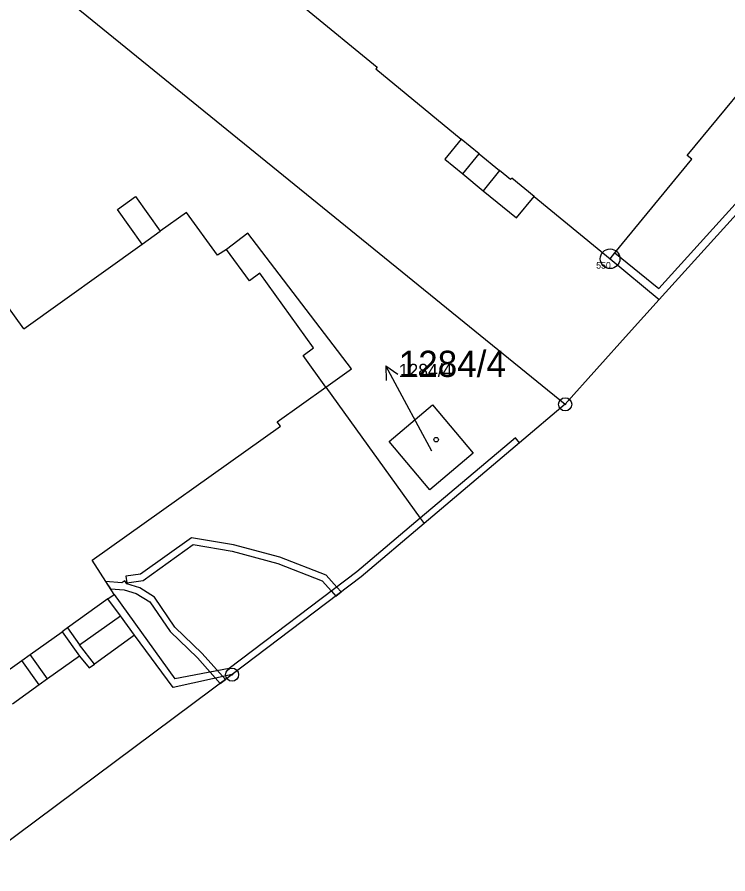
# Model space of a CAD drawing. Extents: x -763628 to -761565, y -976033 to -973833.
# Drawn here: x -761951.7 to -761897.5, y -975440.6 to -975375.2 of the extents above; entities that cross this region are included whole.
import ezdxf

# ---------------------------------------------------------------- set-up
doc = ezdxf.new("R2010")
doc.units = 0
for name, color, linetype in [('KN_cisla parcel 1000', 7, 'Continuous'), ('KN_cisla parcel 500', 7, 'Continuous'), ('KN_cisla parcel znacky', 7, 'Continuous'), ('KN_hranice parcel', 7, 'Continuous'), ('KN_hranice uzemi', 7, 'Continuous'), ('KN_vecna bremena', 7, 'Continuous'), ('KN_vnitrni kresba parcel', 7, 'Continuous'), ('KN_znacky bodu BP', 7, 'Continuous'), ('KN_znacky budov', 7, 'Continuous')]:
    doc.layers.add(name, color=color, linetype=linetype)

msp = doc.modelspace()

# ---------------------------------------------------------------- linework, layer by layer
at = {"layer": 'KN_cisla parcel znacky'}
for p, q in [((-761922.16, -975404.45), (-761923.569, -975401.8)), ((-761923.569, -975401.8), (-761922.657, -975402.449)), ((-761923.569, -975401.8), (-761923.541, -975402.92)), ((-761920.07, -975408.32), (-761922.16, -975404.45))]:
    msp.add_line(p, q, dxfattribs=at)
at = {"layer": 'KN_hranice parcel'}
for points in [[(-761964.64, -975360.55), (-761952.49, -975370.12), (-761909.88, -975404.75)], [(-761923.08, -975366.4), (-761929.72, -975374.53), (-761924.25, -975379.02), (-761924.35, -975379.14), (-761917.82, -975384.5), (-761919.08, -975386.03), (-761917.7, -975387.16), (-761916.15, -975388.44), (-761913.61, -975390.52), (-761912.25, -975388.88), (-761906.45, -975393.64), (-761902.69, -975396.75)], [(-761920.01, -975404.79), (-761916.9, -975408.47), (-761920.22, -975411.27), (-761923.32, -975407.6), (-761920.01, -975404.79)]]:
    msp.add_lwpolyline(points, dxfattribs=at)
at = {"layer": 'KN_hranice uzemi'}
msp.add_line((-761935.32, -975425.39), (-761955.76, -975440.6), dxfattribs=at)
for points in [[(-761870.36, -975357.12), (-761872.73, -975360.84), (-761884.32, -975376.48), (-761884.82, -975377.04), (-761886.47, -975378.85), (-761902.69, -975396.75)], [(-761902.69, -975396.75), (-761905.04, -975399.34), (-761909.88, -975404.75)], [(-761909.88, -975404.75), (-761913.36, -975407.69), (-761920.66, -975413.86), (-761925.45, -975417.91), (-761935.32, -975425.39)]]:
    msp.add_lwpolyline(points, dxfattribs=at)
at = {"layer": 'KN_vecna bremena'}
for points in [[(-761927.4, -975419.39), (-761927, -975419.08), (-761927.33, -975418.71), (-761928.14, -975417.8), (-761931.67, -975416.42), (-761935.21, -975415.48), (-761938.42, -975414.94), (-761942.32, -975417.72), (-761943.43, -975417.87), (-761943.37, -975418.37), (-761942.12, -975418.2), (-761938.3, -975415.46), (-761935.31, -975415.96), (-761931.83, -975416.9), (-761928.44, -975418.22), (-761927.73, -975419.01)], [(-761944.61, -975418.84), (-761943.57, -975418.91), (-761942.64, -975419.2), (-761941.61, -975419.84), (-761940.06, -975422.09), (-761937.97, -975424.11), (-761936.23, -975426.07), (-761935.83, -975425.77), (-761937.61, -975423.77), (-761939.69, -975421.76), (-761941.25, -975419.48), (-761942.38, -975418.75), (-761943.37, -975418.45), (-761943.52, -975418.23), (-761943.74, -975418.39), (-761944.98, -975418.27)]]:
    msp.add_lwpolyline(points, close=True, dxfattribs=at)
at = {"layer": 'KN_vnitrni kresba parcel'}
for p, q in [((-761900.56, -975385.75), (-761892.1, -975375.51)), ((-761902.73, -975395.9), (-761887.32, -975378.89)), ((-761916.44, -975385.63), (-761917.82, -975384.5)), ((-761917.7, -975387.16), (-761916.44, -975385.63)), ((-761916.44, -975385.63), (-761914.89, -975386.91)), ((-761906.08, -975393.18), (-761900.21, -975386.03)), ((-761900.21, -975386.03), (-761900.56, -975385.75)), ((-761914.89, -975386.91), (-761916.15, -975388.44)), ((-761914.06, -975387.59), (-761914.89, -975386.91)), ((-761913.96, -975387.48), (-761914.06, -975387.59)), ((-761912.25, -975388.88), (-761913.96, -975387.48)), ((-761944.08, -975389.88), (-761942.7, -975388.89)), ((-761942.7, -975388.89), (-761940.81, -975391.54)), ((-761942.19, -975392.53), (-761944.08, -975389.88)), ((-761938.8, -975390.1), (-761940.81, -975391.54)), ((-761936.43, -975393.36), (-761938.8, -975390.1)), ((-761951.23, -975399), (-761956.93, -975391.07)), ((-761942.19, -975392.53), (-761940.81, -975391.54)), ((-761934.12, -975391.68), (-761935.76, -975392.92)), ((-761926.21, -975402.05), (-761934.12, -975391.68)), ((-761951.23, -975399), (-761942.19, -975392.53)), ((-761935.76, -975392.92), (-761936.43, -975393.36)), ((-761933.99, -975395.32), (-761935.76, -975392.92)), ((-761906.45, -975393.64), (-761906.08, -975393.18)), ((-761906.08, -975393.18), (-761902.73, -975395.9)), ((-761933.2, -975394.75), (-761933.99, -975395.32)), ((-761929.1, -975400.44), (-761933.2, -975394.75)), ((-761929.9, -975401.02), (-761929.1, -975400.44)), ((-761928.16, -975403.44), (-761929.9, -975401.02)), ((-761928.16, -975403.44), (-761926.21, -975402.05)), ((-761931.87, -975406.08), (-761928.16, -975403.44)), ((-761928.16, -975403.44), (-761920.95, -975413.45)), ((-761931.63, -975406.42), (-761931.87, -975406.08)), ((-761946, -975416.66), (-761931.63, -975406.42)), ((-761913.68, -975407.31), (-761920.95, -975413.45)), ((-761913.36, -975407.69), (-761913.68, -975407.31)), ((-761920.95, -975413.45), (-761925.8, -975417.55)), ((-761920.95, -975413.45), (-761920.66, -975413.86)), ((-761944.34, -975419.27), (-761946, -975416.66)), ((-761925.8, -975417.55), (-761935.54, -975424.93)), ((-761944.81, -975419.61), (-761944.34, -975419.27)), ((-761944.34, -975419.27), (-761939.69, -975425.72)), ((-761944.81, -975419.61), (-761947.9, -975421.82)), ((-761943.85, -975420.91), (-761944.81, -975419.61)), ((-761946.97, -975423.12), (-761943.85, -975420.91)), ((-761942.77, -975422.37), (-761943.85, -975420.91)), ((-761947.9, -975421.82), (-761948.31, -975422.11)), ((-761947.9, -975421.82), (-761946.97, -975423.12)), ((-761950.75, -975423.85), (-761948.31, -975422.11)), ((-761948.31, -975422.11), (-761946.97, -975423.98)), ((-761942.77, -975422.37), (-761945.83, -975424.58)), ((-761939.83, -975426.37), (-761942.77, -975422.37)), ((-761945.83, -975424.58), (-761946.97, -975423.12)), ((-761951.39, -975424.31), (-761950.75, -975423.85)), ((-761949.41, -975425.72), (-761950.75, -975423.85)), ((-761946.97, -975423.98), (-761949.41, -975425.72)), ((-761946.97, -975423.98), (-761946.23, -975424.87)), ((-761953.43, -975425.77), (-761951.39, -975424.31)), ((-761950.05, -975426.18), (-761951.39, -975424.31)), ((-761946.23, -975424.87), (-761945.83, -975424.58)), ((-761935.54, -975424.93), (-761939.69, -975425.72)), ((-761949.41, -975425.72), (-761950.05, -975426.18)), ((-761935.32, -975425.39), (-761939.83, -975426.37)), ((-761950.05, -975426.18), (-761952.09, -975427.64))]:
    msp.add_line(p, q, dxfattribs=at)
at = {"layer": 'KN_znacky bodu BP'}
for centre, radius in [((-761906.45, -975393.64), 0.75), ((-761906.45, -975393.64), 0.03), ((-761909.88, -975404.75), 0.5), ((-761909.88, -975404.75), 0.0303), ((-761935.32, -975425.39), 0.5), ((-761935.32, -975425.39), 0.0303)]:
    msp.add_circle(centre, radius, dxfattribs=at)
at = {"layer": 'KN_znacky budov'}
msp.add_circle((-761919.737, -975407.449), 0.175, dxfattribs=at)

# ---------------------------------------------------------------- texts
at = {"layer": 'KN_cisla parcel 1000'}
msp.add_text('1284/4', height=2, dxfattribs=at).set_placement((-761922.59, -975402.66))
at = {"layer": 'KN_cisla parcel 500'}
msp.add_text('1284/4', height=1, dxfattribs=at).set_placement((-761922.59, -975402.66))
at = {"layer": 'KN_znacky bodu BP'}
msp.add_text('550', height=0.5, dxfattribs=at).set_placement((-761907.511, -975394.39))

doc.saveas('drawing.dxf')
